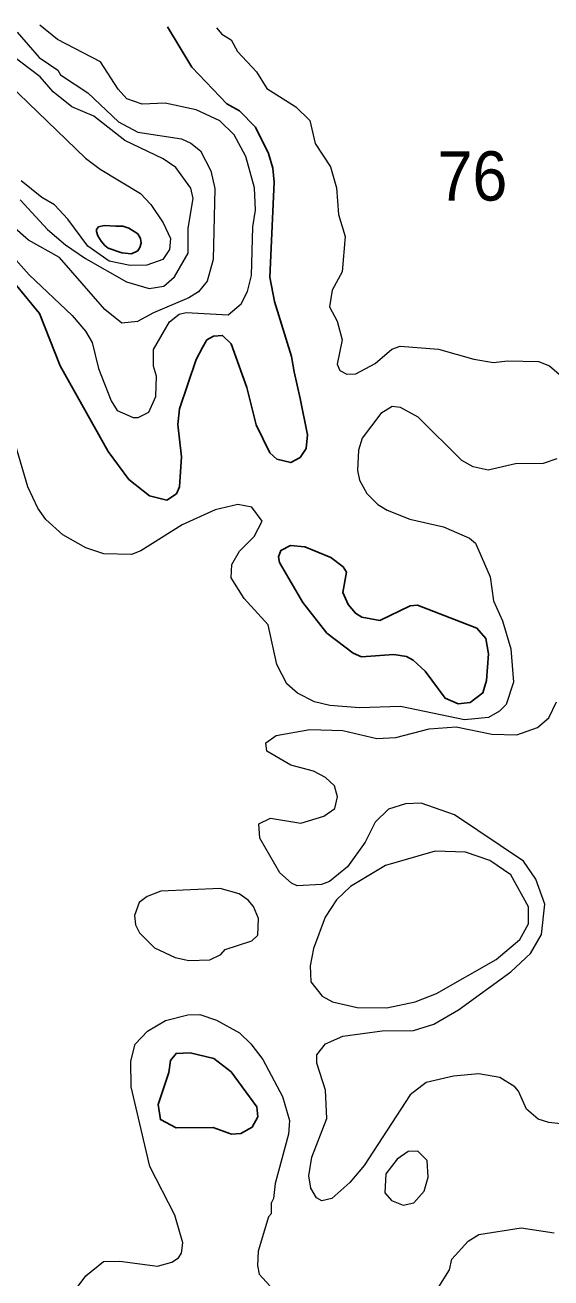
# Model space of a CAD drawing. Extents: x 673.6 to 698.9, y 7012 to 7040.1.
# Drawn here: x 689.065 to 689.918, y 7037.801 to 7039.831 of the extents above; entities that cross this region are included whole.
import ezdxf

# ---------------------------------------------------------------- set-up
doc = ezdxf.new("R2010")
doc.units = 0
doc.header["$LTSCALE"] = 0.032
doc.layers.add('1', color=7, linetype='Continuous', lineweight=25)
doc.layers.add('2', color=7, linetype='Continuous', lineweight=13)
doc.layers.add('21', color=7, linetype='Continuous')

msp = doc.modelspace()

# ---------------------------------------------------------------- linework, layer by layer
at = {"layer": '1'}
msp.add_lwpolyline([(689.0516, 7039.409), (689.0888, 7039.3636), (689.1225, 7039.2789), (689.2002, 7039.14), (689.2337, 7039.0946), (689.267, 7039.0681), (689.2951, 7039.0614), (689.3108, 7039.0715), (689.3159, 7039.0828), (689.3188, 7039.1314), (689.3133, 7039.1839), (689.3156, 7039.2095), (689.3429, 7039.2892), (689.3529, 7039.3088), (689.3603, 7039.3209), (689.3708, 7039.3271), (689.3855, 7039.3282), (689.3995, 7039.3147), (689.4247, 7039.2436), (689.4399, 7039.1833), (689.4622, 7039.1381), (689.4737, 7039.1277), (689.4962, 7039.1221), (689.5112, 7039.1302), (689.5213, 7039.1451), (689.5235, 7039.1671), (689.5113, 7039.226), (689.5018, 7039.2695), (689.4971, 7039.2941), (689.4699, 7039.3833), (689.4623, 7039.4224), (689.4692, 7039.5768), (689.4668, 7039.5994), (689.4601, 7039.6228), (689.4391, 7039.6658), (689.4128, 7039.692), (689.3923, 7039.7035), (689.3359, 7039.763), (689.2962, 7039.8281)], dxfattribs=at)
for points in [[(689.2, 7039.4696), (689.2221, 7039.4623), (689.2378, 7039.4602), (689.2482, 7039.4654), (689.2514, 7039.4707), (689.2535, 7039.478), (689.2524, 7039.4853), (689.2482, 7039.4927), (689.242, 7039.4969), (689.2336, 7039.5021), (689.2241, 7039.5053), (689.2126, 7039.5053), (689.1938, 7039.5063), (689.1843, 7039.5042), (689.1812, 7039.5), (689.1812, 7039.4969), (689.1833, 7039.4895), (689.1885, 7039.4812), (689.1948, 7039.4738)], [(689.5548, 7038.8459), (689.5156, 7038.8957), (689.4776, 7038.9601), (689.476, 7038.9694), (689.4802, 7038.9798), (689.4957, 7038.9879), (689.519, 7038.9854), (689.561, 7038.9685), (689.5812, 7038.9532), (689.5865, 7038.9447), (689.5806, 7038.9116), (689.5894, 7038.8922), (689.6009, 7038.878), (689.6115, 7038.8714), (689.6407, 7038.8665), (689.6895, 7038.8902), (689.7018, 7038.8909), (689.798, 7038.854), (689.8125, 7038.8371), (689.8168, 7038.8125), (689.8134, 7038.7691), (689.8073, 7038.749), (689.7868, 7038.7335), (689.7676, 7038.7312), (689.7464, 7038.7405), (689.7141, 7038.7842), (689.6948, 7038.8022), (689.6837, 7038.8079), (689.6632, 7038.8113), (689.6106, 7038.8074), (689.5972, 7038.8133)], [(689.3715, 7038.1562), (689.3993, 7038.1351), (689.4413, 7038.0783), (689.4429, 7038.0622), (689.4334, 7038.0451), (689.4151, 7038.035), (689.3998, 7038.034), (689.3703, 7038.0446), (689.3103, 7038.0439), (689.2848, 7038.0575), (689.2814, 7038.082), (689.2984, 7038.1338), (689.3011, 7038.1534), (689.3102, 7038.1648), (689.3329, 7038.1654)]]:
    msp.add_lwpolyline(points, close=True, dxfattribs=at)
at = {"layer": '2'}
for points in [[(689.0524, 7039.8195), (689.0885, 7039.7788), (689.1186, 7039.7579), (689.1226, 7039.7507), (689.1672, 7039.7216), (689.2171, 7039.6744), (689.2481, 7039.6575), (689.3188, 7039.6468), (689.3342, 7039.6398), (689.3498, 7039.6275), (689.3663, 7039.5952), (689.3731, 7039.5665), (689.3706, 7039.4512), (689.3604, 7039.4164), (689.3465, 7039.3987), (689.331, 7039.3889), (689.2734, 7039.3651), (689.2477, 7039.3506), (689.2222, 7039.348), (689.1948, 7039.3701), (689.1212, 7039.4544), (689.071, 7039.4825), (689.0132, 7039.5328)], [(689.4348, 7039.5044), (689.4388, 7039.5313), (689.4372, 7039.5672), (689.4234, 7039.6184), (689.4045, 7039.6532), (689.3814, 7039.6758), (689.343, 7039.6938), (689.2925, 7039.7046), (689.255, 7039.7031), (689.2302, 7039.7114), (689.2161, 7039.7275), (689.1876, 7039.7718), (689.1178, 7039.808), (689.0895, 7039.8312)], [(689.3755, 7039.8269), (689.3843, 7039.8167), (689.3994, 7039.8072), (689.4099, 7039.7881), (689.4405, 7039.7555), (689.4576, 7039.7285), (689.5041, 7039.6986), (689.5269, 7039.6768), (689.5357, 7039.6392), (689.5605, 7039.6015), (689.5702, 7039.5672), (689.5736, 7039.5242), (689.5843, 7039.4883), (689.5794, 7039.4312), (689.5634, 7039.4015), (689.5589, 7039.3746), (689.5712, 7039.3512), (689.5794, 7039.3213), (689.5713, 7039.2816), (689.5759, 7039.2716), (689.587, 7039.2653), (689.6017, 7039.266), (689.6329, 7039.2829), (689.6602, 7039.306), (689.6736, 7039.311), (689.7358, 7039.306), (689.7929, 7039.2896), (689.8247, 7039.2842), (689.8474, 7039.2871), (689.898, 7039.2862), (689.9155, 7039.2788), (689.9313, 7039.2653)], [(689.0573, 7039.5479), (689.1019, 7039.5001), (689.1307, 7039.4751), (689.1634, 7039.4528), (689.23, 7039.4151), (689.2666, 7039.4045), (689.2904, 7039.4081), (689.3076, 7039.423), (689.3296, 7039.4617), (689.33, 7039.502), (689.3378, 7039.5501), (689.3343, 7039.5669), (689.3098, 7039.6002), (689.2891, 7039.6143), (689.2271, 7039.6442), (689.1769, 7039.6836), (689.141, 7039.6988), (689.1107, 7039.7229), (689.0899, 7039.7471), (689.0223, 7039.7982)], [(689.0398, 7039.7348), (689.1634, 7039.6153), (689.1873, 7039.5974), (689.2523, 7039.5583), (689.2694, 7039.5405), (689.2894, 7039.5105), (689.3012, 7039.4854), (689.2996, 7039.4675), (689.2888, 7039.4511), (689.2627, 7039.4423), (689.2355, 7039.4417), (689.2015, 7039.4484), (689.1673, 7039.4731), (689.1347, 7039.5168), (689.113, 7039.54), (689.0925, 7039.5517), (689.0589, 7039.579)], [(689.0156, 7039.4893), (689.0719, 7039.4266), (689.142, 7039.3605), (689.1634, 7039.3351), (689.1742, 7039.3167), (689.1847, 7039.2747), (689.2047, 7039.2222), (689.2148, 7039.2066), (689.2408, 7039.1955), (689.249, 7039.1952), (689.2658, 7039.2038), (689.2775, 7039.229), (689.2786, 7039.2622), (689.2738, 7039.2786), (689.2738, 7039.3052), (689.2993, 7039.3504), (689.3154, 7039.3629), (689.3267, 7039.3653)], [(689.3267, 7039.3653), (689.3946, 7039.3615), (689.4156, 7039.3797), (689.426, 7039.3996), (689.4323, 7039.4253), (689.4348, 7039.5044)], [(689.9274, 7039.1284), (689.9055, 7039.1205), (689.8605, 7039.1203), (689.8161, 7039.1097), (689.7921, 7039.1151), (689.7736, 7039.1254), (689.7029, 7039.1957), (689.6741, 7039.2117), (689.6606, 7039.2131), (689.6419, 7039.2017), (689.6121, 7039.1619), (689.6057, 7039.1422), (689.6041, 7039.1096), (689.6073, 7039.0938), (689.6194, 7039.072), (689.6375, 7039.0541), (689.6523, 7039.0448), (689.689, 7039.0305), (689.744, 7039.0183), (689.7859, 7038.9999), (689.7958, 7038.9914), (689.8193, 7038.9368), (689.8248, 7038.8983), (689.8393, 7038.8657), (689.853, 7038.8204), (689.8572, 7038.7665), (689.8456, 7038.7302), (689.8345, 7038.7193), (689.8167, 7038.7093), (689.778, 7038.7054), (689.6738, 7038.7267), (689.6077, 7038.725), (689.5594, 7038.7284), (689.5347, 7038.7342), (689.5073, 7038.7485), (689.49, 7038.7638), (689.4738, 7038.7947), (689.4593, 7038.859), (689.4204, 7038.9018), (689.3995, 7038.9355), (689.4006, 7038.957), (689.4132, 7038.9786), (689.4366, 7039.0022), (689.4495, 7039.0275), (689.4329, 7039.0499), (689.4101, 7039.0545), (689.3736, 7039.0454), (689.3202, 7039.0212), (689.2529, 7038.9793), (689.2378, 7038.9734), (689.1929, 7038.9741), (689.1641, 7038.984), (689.1266, 7039.0051), (689.0991, 7039.0302), (689.086, 7039.0482), (689.0696, 7039.0828), (689.0501, 7039.151)], [(689.801, 7038.1316), (689.7599, 7038.1276), (689.7159, 7038.1177), (689.6899, 7038.0974), (689.6151, 7037.9832), (689.592, 7037.9553), (689.5627, 7037.9295), (689.5466, 7037.9256), (689.5376, 7037.9305), (689.5284, 7037.9461), (689.5252, 7037.9663), (689.5305, 7037.9964), (689.5546, 7038.0591), (689.5523, 7038.1051), (689.5384, 7038.1491), (689.5384, 7038.1624), (689.5524, 7038.1801), (689.5807, 7038.1924), (689.6444, 7038.2015), (689.6952, 7038.2016), (689.7283, 7038.2119), (689.7682, 7038.2355), (689.8531, 7038.2968), (689.8847, 7038.3268), (689.9025, 7038.3576), (689.9081, 7038.4064), (689.8933, 7038.4473), (689.8734, 7038.4761), (689.7618, 7038.5516), (689.7076, 7038.5705), (689.6824, 7038.5692), (689.6546, 7038.5603), (689.6329, 7038.5393), (689.6166, 7038.5068), (689.5882, 7038.4668), (689.5588, 7038.4432), (689.5459, 7038.4383), (689.5064, 7038.4365), (689.4975, 7038.4404), (689.4783, 7038.4571), (689.4459, 7038.5137), (689.4443, 7038.5366), (689.4633, 7038.546), (689.5125, 7038.5378), (689.5495, 7038.5491), (689.5677, 7038.5618), (689.5719, 7038.5807), (689.5671, 7038.5982), (689.5527, 7038.6121), (689.5328, 7038.6219), (689.4963, 7038.6319), (689.4571, 7038.6544), (689.4558, 7038.6681), (689.4727, 7038.68), (689.5268, 7038.6897), (689.5803, 7038.6881), (689.6358, 7038.675), (689.6664, 7038.6768), (689.7207, 7038.6905), (689.7644, 7038.6938), (689.8221, 7038.6822), (689.8627, 7038.6808), (689.8963, 7038.693), (689.9146, 7038.7087), (689.9269, 7038.7346)], [(689.1431, 7037.7768), (689.1639, 7037.8041), (689.1927, 7037.8273), (689.2192, 7037.8278), (689.2799, 7037.8199), (689.3031, 7037.8264), (689.3143, 7037.8332), (689.3189, 7037.8412), (689.3212, 7037.8575), (689.3081, 7037.9024), (689.2677, 7037.9812), (689.2376, 7038.1105), (689.2371, 7038.152), (689.2438, 7038.1795), (689.2641, 7038.2009), (689.2933, 7038.2183), (689.3293, 7038.227), (689.3486, 7038.2279), (689.3755, 7038.2187), (689.4128, 7038.1979), (689.4313, 7038.1805), (689.4509, 7038.155), (689.4827, 7038.095), (689.4939, 7038.0558), (689.4925, 7038.034), (689.4709, 7037.9539), (689.4683, 7037.9297), (689.4644, 7037.9218), (689.4643, 7037.9045), (689.4603, 7037.8998), (689.4431, 7037.8441), (689.4422, 7037.8208), (689.4451, 7037.8067), (689.4624, 7037.7878)], [(689.8973, 7038.0583), (689.8782, 7038.0741), (689.8655, 7038.1035), (689.8593, 7038.1106), (689.8352, 7038.1258), (689.801, 7038.1316)], [(690.0052, 7038.0426), (689.9144, 7038.0529), (689.8973, 7038.0583)], [(689.7309, 7037.7779), (689.7536, 7037.8141), (689.7571, 7037.8315), (689.7835, 7037.8607), (689.8011, 7037.8711), (689.8694, 7037.8818), (689.9233, 7037.8737)]]:
    msp.add_lwpolyline(points, dxfattribs=at)
for points in [[(689.8292, 7038.3167), (689.8676, 7038.3493), (689.8818, 7038.3749), (689.8818, 7038.4025), (689.853, 7038.4539), (689.8187, 7038.4773), (689.7792, 7038.4909), (689.7303, 7038.4924), (689.6498, 7038.4693), (689.5932, 7038.4352), (689.5704, 7038.4135), (689.5518, 7038.3855), (689.5332, 7038.3348), (689.5277, 7038.3066), (689.5285, 7038.2809), (689.547, 7038.2577), (689.5637, 7038.2482), (689.6036, 7038.2393), (689.6521, 7038.2387), (689.6976, 7038.2483), (689.7322, 7038.2617)], [(689.4329, 7038.347), (689.4426, 7038.3566), (689.4437, 7038.3833), (689.4356, 7038.4026), (689.4273, 7038.4128), (689.4126, 7038.4232), (689.3819, 7038.4317), (689.2853, 7038.4276), (689.2632, 7038.4189), (689.2503, 7038.409), (689.2426, 7038.3881), (689.2442, 7038.3729), (689.251, 7038.36), (689.2754, 7038.3358), (689.3086, 7038.3199), (689.3309, 7038.3151), (689.365, 7038.3165), (689.383, 7038.325), (689.3896, 7038.3329)], [(689.7126, 7037.9414), (689.7191, 7037.9641), (689.7173, 7037.9912), (689.702, 7038.0065), (689.6865, 7038.006), (689.6687, 7037.9935), (689.6502, 7037.9697), (689.6488, 7037.939), (689.6597, 7037.9266), (689.6784, 7037.919), (689.6954, 7037.9225)]]:
    msp.add_lwpolyline(points, close=True, dxfattribs=at)

# ---------------------------------------------------------------- texts
at = {"layer": '21', "width": 0.95}
msp.add_text('76', height=0.08, dxfattribs=at).set_placement((689.7342, 7039.5467))

doc.saveas('drawing.dxf')
